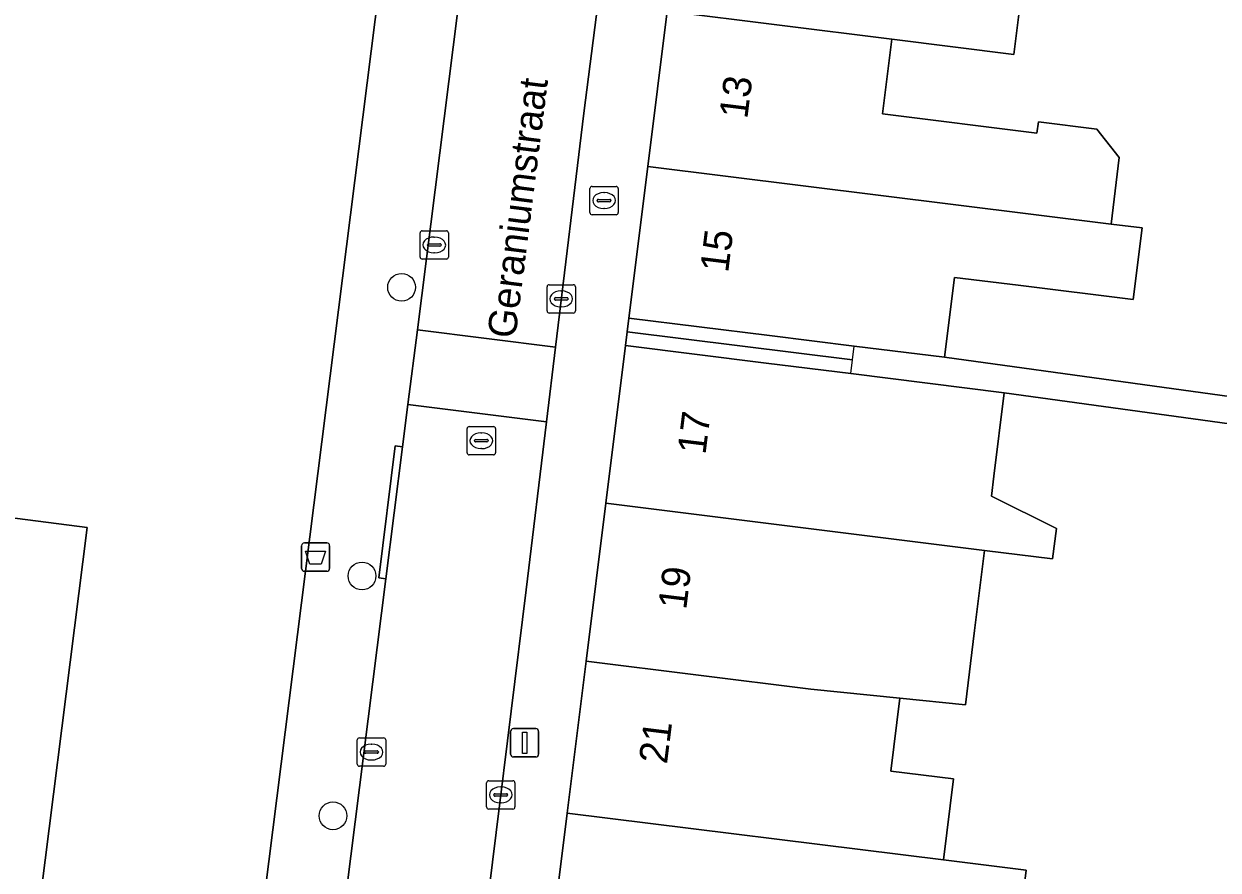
# Model space of a CAD drawing. Extents: x 161692 to 162379, y 380760 to 381678.
# Drawn here: x 162207.17 to 162249.27, y 381286.89 to 381316.74 of the extents above; entities that cross this region are included whole.
import ezdxf

# ---------------------------------------------------------------- set-up
doc = ezdxf.new("R2010")
doc.units = 0
for name, color, linetype in [('IMGEO_Afvalbak', 7, 'Continuous'), ('IMGEO_Boom', 7, 'Continuous'), ('IMGEO_Brandkraan', 7, 'Continuous'), ('IMGEO_Erf', 7, 'Continuous'), ('IMGEO_Kolk', 7, 'Continuous'), ('IMGEO_Lichtmast', 7, 'Continuous'), ('IMGEO_Openbare_ruimte_label', 7, 'Continuous'), ('IMGEO_Pand', 7, 'Continuous'), ('IMGEO_Pand_nummerreeks', 7, 'Continuous'), ('IMGEO_Pand_overbouw', 7, 'Continuous'), ('IMGEO_Rijbaan_lokaal_open', 7, 'Continuous'), ('IMGEO_Rioolput', 7, 'Continuous'), ('IMGEO_Voetpad_open', 7, 'Continuous')]:
    doc.layers.add(name, color=color, linetype=linetype)

msp = doc.modelspace()

# ---------------------------------------------------------------- linework, layer by layer
at = {"layer": 'IMGEO_Afvalbak'}
for p, q in [((162216.959, 381297.534), (162216.959, 381298.334)), ((162216.959, 381298.334), (162216.959, 381297.534)), ((162217.059, 381298.434), (162217.849, 381298.434)), ((162217.849, 381298.434), (162217.059, 381298.434)), ((162217.949, 381298.334), (162217.949, 381297.534)), ((162217.949, 381297.534), (162217.949, 381298.334)), ((162217.849, 381297.434), (162217.059, 381297.434)), ((162217.059, 381297.434), (162217.849, 381297.434))]:
    msp.add_line(p, q, dxfattribs=at)
msp.add_lwpolyline([(162217.102, 381298.148), (162217.806, 381298.148), (162217.657, 381297.678), (162217.251, 381297.678), (162217.102, 381298.148)], dxfattribs=at)
for centre, start, end in [((162217.059, 381298.334), 90, 180), ((162217.059, 381298.334), 90, 180), ((162217.849, 381298.334), 0, 90), ((162217.849, 381298.334), 360, 90), ((162217.059, 381297.534), 180, 270), ((162217.059, 381297.534), 180, 270), ((162217.849, 381297.534), 270, 0), ((162217.849, 381297.534), 270, 0)]:
    msp.add_arc(centre, 0.1, start, end, dxfattribs=at)
at = {"layer": 'IMGEO_Boom'}
for centre in [(162220.485, 381307.45), (162219.093, 381297.268), (162218.067, 381288.807)]:
    msp.add_circle(centre, 0.489, dxfattribs=at)
at = {"layer": 'IMGEO_Brandkraan'}
for p, q in [((162227.125, 381310.083), (162227.125, 381310.935)), ((162227.2, 381311.009), (162228.052, 381311.009)), ((162228.126, 381310.935), (162228.126, 381310.083)), ((162227.384, 381310.503), (162227.384, 381310.515)), ((162227.427, 381310.552), (162227.825, 381310.552)), ((162227.613, 381310.789), (162227.638, 381310.789)), ((162227.868, 381310.515), (162227.868, 381310.503)), ((162227.822, 381310.466), (162227.424, 381310.466)), ((162227.636, 381310.229), (162227.611, 381310.229)), ((162228.052, 381310.009), (162227.2, 381310.009))]:
    msp.add_line(p, q, dxfattribs=at)
for points in [[(162227.125, 381310.083), (162227.125, 381310.935)], [(162227.2, 381311.009), (162228.052, 381311.009)], [(162228.126, 381310.935), (162228.126, 381310.083)], [(162228.052, 381310.009), (162227.2, 381310.009)]]:
    msp.add_lwpolyline(points, dxfattribs=at)
for centre, radius, start, end in [((162227.202, 381310.933), 0.0765, 91.552, 178.448), ((162227.202, 381310.933), 0.0765, 91.552, 178.448), ((162228.05, 381310.933), 0.0765, 1.552, 88.448), ((162228.05, 381310.933), 0.0765, 1.552, 88.448), ((162227.424, 381310.512), 0.0403, 85.8775, 175.7526), ((162227.421, 381310.502), 0.0366, 178.938, 274.7102), ((162227.825, 381310.509), 0.043, 264.8664, 352.4533), ((162227.829, 381310.514), 0.0386, 1.7309, 96.639), ((162227.202, 381310.085), 0.0765, 181.552, 268.448), ((162227.202, 381310.085), 0.0765, 181.552, 268.448), ((162228.05, 381310.085), 0.0765, 271.552, 358.448), ((162228.05, 381310.085), 0.0765, 271.552, 358.448)]:
    msp.add_arc(centre, radius, start, end, dxfattribs=at)
for centre, major_axis, ratio, start_param, end_param in [((162227.612, 381310.509), (-0.387, 0.002), 0.722429, 4.712389, 7.853982), ((162227.637, 381310.509), (-0.39, 0.002), 0.717154, 1.570796, 4.712389)]:
    msp.add_ellipse(centre, major_axis=major_axis, ratio=ratio, start_param=start_param, end_param=end_param, dxfattribs=at)
at = {"layer": 'IMGEO_Erf'}
for points in [[(162125.043, 381242.752), (162208.878, 381232.259), (162227.066, 381376.397)], [(162242.396, 381318.311), (162242.067, 381315.664), (162237.767, 381316.199), (162237.44, 381313.57), (162242.886, 381312.892), (162242.935, 381313.289), (162244.992, 381313.033), (162245.79, 381312.032), (162245.498, 381309.679), (162246.595, 381309.543), (162246.28, 381307.016), (162242.218, 381307.522), (162239.982, 381307.801), (162239.631, 381304.981), (162259.547, 381302.233), (162260.23, 381307.853), (162265.026, 381307.247), (162265.182, 381308.528), (162260.386, 381309.134), (162260.895, 381313.321), (162261.495, 381318.25)], [(162260.78, 381301.109), (162241.734, 381303.732), (162241.367, 381300.788), (162241.279, 381300.08), (162243.572, 381298.944), (162243.439, 381297.871), (162241.041, 381298.169), (162240.689, 381295.343), (162240.363, 381292.723), (162238.051, 381292.957), (162237.731, 381290.388), (162239.949, 381290.112), (162239.593, 381287.252), (162242.501, 381286.89), (162242.172, 381284.247), (162239.264, 381284.609), (162233.837, 381285.284), (162233.496, 381282.545), (162256.921, 381279.617)]]:
    msp.add_lwpolyline(points, dxfattribs=at)
msp.add_lwpolyline([(162189.386, 381296.356), (162189.993, 381301.484), (162199.379, 381300.274), (162209.398, 381298.982), (162207.327, 381282.496), (162207.853, 381282.43), (162207.361, 381278.603), (162206.835, 381278.67), (162204.775, 381262.327), (162194.506, 381263.648), (162194.478, 381263.412), (162189.248, 381264.032), (162191.071, 381279.491), (162193.294, 381279.228), (162192.505, 381280.228), (162193.037, 381284.738), (162193.601, 381285.184), (162188.14, 381285.829)], close=True, dxfattribs=at)
at = {"layer": 'IMGEO_Kolk'}
for p, q in [((162221.139, 381308.516), (162221.139, 381309.368)), ((162221.214, 381309.442), (162222.066, 381309.442)), ((162221.627, 381309.222), (162221.652, 381309.222)), ((162222.14, 381309.368), (162222.14, 381308.516)), ((162221.398, 381308.936), (162221.398, 381308.948)), ((162221.836, 381308.899), (162221.438, 381308.899)), ((162221.441, 381308.985), (162221.839, 381308.985)), ((162221.882, 381308.948), (162221.882, 381308.936)), ((162222.066, 381308.442), (162221.214, 381308.442)), ((162221.65, 381308.662), (162221.625, 381308.662)), ((162225.689, 381307.541), (162226.541, 381307.541)), ((162225.614, 381306.615), (162225.614, 381307.467)), ((162226.102, 381307.321), (162226.127, 381307.321)), ((162226.615, 381307.467), (162226.615, 381306.615)), ((162225.873, 381307.035), (162225.873, 381307.047)), ((162226.311, 381306.998), (162225.913, 381306.998)), ((162225.916, 381307.084), (162226.314, 381307.084)), ((162226.125, 381306.761), (162226.1, 381306.761)), ((162226.357, 381307.047), (162226.357, 381307.035)), ((162226.541, 381306.541), (162225.689, 381306.541)), ((162219, 381291.556), (162219.852, 381291.556)), ((162218.925, 381290.63), (162218.925, 381291.482)), ((162219.413, 381291.336), (162219.438, 381291.336)), ((162219.926, 381291.482), (162219.926, 381290.63)), ((162219.184, 381291.05), (162219.184, 381291.062)), ((162219.622, 381291.013), (162219.224, 381291.013)), ((162219.227, 381291.099), (162219.625, 381291.099)), ((162219.436, 381290.776), (162219.411, 381290.776)), ((162219.668, 381291.062), (162219.668, 381291.05)), ((162219.852, 381290.556), (162219, 381290.556)), ((162223.483, 381289.119), (162223.483, 381289.971)), ((162223.558, 381290.045), (162224.41, 381290.045)), ((162224.484, 381289.971), (162224.484, 381289.119)), ((162223.742, 381289.539), (162223.742, 381289.551)), ((162224.18, 381289.502), (162223.782, 381289.502)), ((162223.785, 381289.588), (162224.183, 381289.588)), ((162223.971, 381289.825), (162223.996, 381289.825)), ((162224.226, 381289.551), (162224.226, 381289.539)), ((162224.41, 381289.045), (162223.558, 381289.045)), ((162223.994, 381289.265), (162223.969, 381289.265))]:
    msp.add_line(p, q, dxfattribs=at)
for points in [[(162221.139, 381308.516), (162221.139, 381309.368)], [(162221.214, 381309.442), (162222.066, 381309.442)], [(162222.14, 381309.368), (162222.14, 381308.516)], [(162222.066, 381308.442), (162221.214, 381308.442)], [(162225.689, 381307.541), (162226.541, 381307.541)], [(162225.614, 381306.615), (162225.614, 381307.467)], [(162226.615, 381307.467), (162226.615, 381306.615)], [(162226.541, 381306.541), (162225.689, 381306.541)], [(162219, 381291.556), (162219.852, 381291.556)], [(162218.925, 381290.63), (162218.925, 381291.482)], [(162219.926, 381291.482), (162219.926, 381290.63)], [(162219.852, 381290.556), (162219, 381290.556)], [(162223.483, 381289.119), (162223.483, 381289.971)], [(162223.558, 381290.045), (162224.41, 381290.045)], [(162224.484, 381289.971), (162224.484, 381289.119)], [(162224.41, 381289.045), (162223.558, 381289.045)]]:
    msp.add_lwpolyline(points, dxfattribs=at)
for centre, radius, start, end in [((162221.216, 381309.366), 0.0765, 91.552, 178.448), ((162221.216, 381309.366), 0.0765, 91.552, 178.448), ((162222.064, 381309.366), 0.0765, 1.552, 88.448), ((162222.064, 381309.366), 0.0765, 1.552, 88.448), ((162221.438, 381308.945), 0.0403, 85.8775, 175.7526), ((162221.435, 381308.935), 0.0366, 178.938, 274.7102), ((162221.839, 381308.942), 0.043, 264.8664, 352.4533), ((162221.843, 381308.947), 0.0386, 1.7309, 96.639), ((162221.216, 381308.518), 0.0765, 181.552, 268.448), ((162221.216, 381308.518), 0.0765, 181.552, 268.448), ((162222.064, 381308.518), 0.0765, 271.552, 358.448), ((162222.064, 381308.518), 0.0765, 271.552, 358.448), ((162225.691, 381307.465), 0.0765, 91.552, 178.448), ((162225.691, 381307.465), 0.0765, 91.552, 178.448), ((162226.539, 381307.465), 0.0765, 1.552, 88.448), ((162226.539, 381307.465), 0.0765, 1.552, 88.448), ((162225.913, 381307.044), 0.0403, 85.8775, 175.7526), ((162225.91, 381307.034), 0.0366, 178.938, 274.7102), ((162226.314, 381307.041), 0.043, 264.8664, 352.4533), ((162226.318, 381307.046), 0.0386, 1.7309, 96.639), ((162225.691, 381306.617), 0.0765, 181.552, 268.448), ((162225.691, 381306.617), 0.0765, 181.552, 268.448), ((162226.539, 381306.617), 0.0765, 271.552, 358.448), ((162226.539, 381306.617), 0.0765, 271.552, 358.448), ((162219.002, 381291.48), 0.0765, 91.552, 178.448), ((162219.002, 381291.48), 0.0765, 91.552, 178.448), ((162219.85, 381291.48), 0.0765, 1.552, 88.448), ((162219.85, 381291.48), 0.0765, 1.552, 88.448), ((162219.224, 381291.059), 0.0403, 85.8775, 175.7526), ((162219.221, 381291.049), 0.0366, 178.938, 274.7102), ((162219.625, 381291.056), 0.043, 264.8664, 352.4533), ((162219.629, 381291.061), 0.0386, 1.7309, 96.639), ((162219.002, 381290.632), 0.0765, 181.552, 268.448), ((162219.002, 381290.632), 0.0765, 181.552, 268.448), ((162219.85, 381290.632), 0.0765, 271.552, 358.448), ((162219.85, 381290.632), 0.0765, 271.552, 358.448), ((162223.56, 381289.969), 0.0765, 91.552, 178.448), ((162223.56, 381289.969), 0.0765, 91.552, 178.448), ((162224.408, 381289.969), 0.0765, 1.552, 88.448), ((162224.408, 381289.969), 0.0765, 1.552, 88.448), ((162223.782, 381289.548), 0.0403, 85.8775, 175.7526), ((162223.779, 381289.538), 0.0366, 178.938, 274.7102), ((162224.183, 381289.545), 0.043, 264.8664, 352.4533), ((162224.187, 381289.55), 0.0386, 1.7309, 96.639), ((162223.56, 381289.121), 0.0765, 181.552, 268.448), ((162223.56, 381289.121), 0.0765, 181.552, 268.448), ((162224.408, 381289.121), 0.0765, 271.552, 358.448), ((162224.408, 381289.121), 0.0765, 271.552, 358.448)]:
    msp.add_arc(centre, radius, start, end, dxfattribs=at)
for centre, major_axis, ratio, start_param, end_param in [((162221.626, 381308.942), (-0.387, 0.002), 0.722429, 4.712389, 7.853982), ((162221.651, 381308.942), (-0.39, 0.002), 0.717154, 1.570796, 4.712389), ((162226.101, 381307.041), (-0.387, 0.002), 0.722429, 4.712389, 7.853982), ((162226.126, 381307.041), (-0.39, 0.002), 0.717154, 1.570796, 4.712389), ((162219.412, 381291.056), (-0.387, 0.002), 0.722429, 4.712389, 7.853982), ((162219.437, 381291.056), (-0.39, 0.002), 0.717154, 1.570796, 4.712389), ((162223.97, 381289.545), (-0.387, 0.002), 0.722429, 4.712389, 7.853982), ((162223.995, 381289.545), (-0.39, 0.002), 0.717154, 1.570796, 4.712389)]:
    msp.add_ellipse(centre, major_axis=major_axis, ratio=ratio, start_param=start_param, end_param=end_param, dxfattribs=at)
at = {"layer": 'IMGEO_Lichtmast'}
for p, q in [((162224.329, 381290.982), (162224.329, 381291.782)), ((162224.329, 381291.782), (162224.329, 381290.982)), ((162224.429, 381291.882), (162225.219, 381291.882)), ((162225.219, 381291.882), (162224.429, 381291.882)), ((162225.319, 381291.782), (162225.319, 381290.982)), ((162225.319, 381290.982), (162225.319, 381291.782)), ((162225.219, 381290.882), (162224.429, 381290.882)), ((162224.429, 381290.882), (162225.219, 381290.882))]:
    msp.add_line(p, q, dxfattribs=at)
msp.add_lwpolyline([(162224.749, 381291.757), (162224.899, 381291.757), (162224.899, 381291.007), (162224.749, 381291.007), (162224.749, 381291.757)], dxfattribs=at)
for centre, start, end in [((162224.429, 381291.782), 90, 180), ((162224.429, 381291.782), 90, 180), ((162225.219, 381291.782), 0, 90), ((162225.219, 381291.782), 360, 90), ((162224.429, 381290.982), 180, 270), ((162224.429, 381290.982), 180, 270), ((162225.219, 381290.982), 270, 0), ((162225.219, 381290.982), 270, 0)]:
    msp.add_arc(centre, 0.1, start, end, dxfattribs=at)
at = {"layer": 'IMGEO_Pand'}
for points in [[(162229.844, 381317.185), (162237.767, 381316.199), (162242.067, 381315.664), (162242.396, 381318.311), (162243.563, 381318.166), (162243.899, 381320.864), (162230.509, 381322.53)], [(162229.844, 381317.185), (162229.163, 381311.713), (162245.498, 381309.679), (162245.79, 381312.032), (162244.992, 381313.033), (162242.935, 381313.289), (162242.886, 381312.892), (162237.44, 381313.57), (162237.767, 381316.199)], [(162245.498, 381309.679), (162229.163, 381311.713), (162228.497, 381306.366), (162233.459, 381305.749), (162236.44, 381305.378), (162239.631, 381304.981), (162239.982, 381307.801), (162242.218, 381307.522), (162246.28, 381307.016), (162246.595, 381309.543)], [(162227.684, 381299.831), (162241.041, 381298.169), (162243.439, 381297.871), (162243.572, 381298.944), (162241.279, 381300.08), (162241.367, 381300.788), (162241.734, 381303.732), (162236.319, 381304.405), (162233.338, 381304.776), (162228.376, 381305.393)], [(162207.853, 381282.43), (162207.327, 381282.496), (162209.398, 381298.982), (162199.379, 381300.274), (162189.993, 381301.484), (162189.386, 381296.356), (162188.14, 381285.829), (162193.601, 381285.184), (162193.037, 381284.738), (162192.505, 381280.228), (162193.294, 381279.228), (162191.071, 381279.491), (162189.248, 381264.032), (162194.478, 381263.412), (162194.506, 381263.648), (162204.775, 381262.327), (162206.835, 381278.67), (162207.361, 381278.603)], [(162241.041, 381298.169), (162227.684, 381299.831), (162226.99, 381294.261), (162234.914, 381293.275), (162238.051, 381292.957), (162240.363, 381292.723), (162240.689, 381295.343)], [(162238.051, 381292.957), (162234.914, 381293.275), (162226.99, 381294.261), (162226.323, 381288.902), (162239.593, 381287.252), (162239.949, 381290.112), (162237.731, 381290.388)], [(162239.593, 381287.252), (162226.323, 381288.902), (162225.653, 381283.521), (162230.615, 381282.904), (162233.496, 381282.545), (162233.837, 381285.284), (162239.264, 381284.609), (162242.172, 381284.247), (162242.501, 381286.89)]]:
    msp.add_lwpolyline(points, close=True, dxfattribs=at)
at = {"layer": 'IMGEO_Pand_overbouw'}
for points in [[(162236.44, 381305.378), (162233.459, 381305.749), (162228.497, 381306.366), (162228.436, 381305.88), (162236.38, 381304.892)], [(162228.376, 381305.393), (162233.338, 381304.776), (162236.319, 381304.405), (162236.38, 381304.892), (162228.436, 381305.88)]]:
    msp.add_lwpolyline(points, close=True, dxfattribs=at)
at = {"layer": 'IMGEO_Rijbaan_lokaal_open'}
for points in [[(162225.909, 381305.338), (162226.907, 381313.592), (162229.586, 381334.472), (162232.253, 381355.981), (162232.768, 381360.155), (162227.963, 381360.749), (162221.044, 381305.944)], [(162225.909, 381305.338), (162221.044, 381305.944), (162220.712, 381303.315), (162225.59, 381302.707)], [(162218.713, 381249.124), (162218.845, 381250), (162218.917, 381250.478), (162219.97, 381257.305), (162220.819, 381263.929), (162222.239, 381275.382), (162224.873, 381296.775), (162225.59, 381302.707), (162220.712, 381303.315), (162220.524, 381301.827), (162219.936, 381297.171), (162214.677, 381255.516), (162213.96, 381249.837), (162213.942, 381249.694)]]:
    msp.add_lwpolyline(points, close=True, dxfattribs=at)
at = {"layer": 'IMGEO_Rioolput'}
for p, q in [((162222.872, 381302.539), (162223.724, 381302.539)), ((162222.797, 381301.613), (162222.797, 381302.465)), ((162223.099, 381302.082), (162223.497, 381302.082)), ((162223.285, 381302.319), (162223.31, 381302.319)), ((162223.798, 381302.465), (162223.798, 381301.613)), ((162223.056, 381302.033), (162223.056, 381302.045)), ((162223.494, 381301.996), (162223.096, 381301.996)), ((162223.308, 381301.759), (162223.283, 381301.759)), ((162223.54, 381302.045), (162223.54, 381302.033)), ((162223.724, 381301.539), (162222.872, 381301.539))]:
    msp.add_line(p, q, dxfattribs=at)
for points in [[(162222.872, 381302.539), (162223.724, 381302.539)], [(162222.797, 381301.613), (162222.797, 381302.465)], [(162223.798, 381302.465), (162223.798, 381301.613)], [(162223.724, 381301.539), (162222.872, 381301.539)]]:
    msp.add_lwpolyline(points, dxfattribs=at)
for centre, radius, start, end in [((162222.874, 381302.463), 0.0765, 91.552, 178.448), ((162222.874, 381302.463), 0.0765, 91.552, 178.448), ((162223.722, 381302.463), 0.0765, 1.552, 88.448), ((162223.722, 381302.463), 0.0765, 1.552, 88.448), ((162223.096, 381302.042), 0.0403, 85.8775, 175.7526), ((162223.501, 381302.044), 0.0386, 1.7309, 96.639), ((162223.093, 381302.032), 0.0366, 178.938, 274.7102), ((162223.497, 381302.039), 0.043, 264.8664, 352.4533), ((162222.874, 381301.615), 0.0765, 181.552, 268.448), ((162222.874, 381301.615), 0.0765, 181.552, 268.448), ((162223.722, 381301.615), 0.0765, 271.552, 358.448), ((162223.722, 381301.615), 0.0765, 271.552, 358.448)]:
    msp.add_arc(centre, radius, start, end, dxfattribs=at)
for centre, major_axis, ratio, start_param, end_param in [((162223.284, 381302.039), (-0.387, 0.002), 0.722429, 4.712389, 7.853982), ((162223.309, 381302.039), (-0.39, 0.002), 0.717154, 1.570796, 4.712389)]:
    msp.add_ellipse(centre, major_axis=major_axis, ratio=ratio, start_param=start_param, end_param=end_param, dxfattribs=at)
at = {"layer": 'IMGEO_Voetpad_open'}
for points in [[(162229.21, 381376.71), (162227.307, 381376.913), (162227.235, 381376.39), (162227.066, 381376.397), (162208.878, 381232.259), (162213.777, 381232.866), (162213.989, 381234.222)], [(162212.487, 381237.729), (162212.525, 381237.964), (162212.802, 381240.212), (162213.607, 381247.038), (162213.942, 381249.694), (162213.96, 381249.837), (162213.552, 381249.89), (162213.566, 381250), (162214.293, 381255.566), (162214.677, 381255.516), (162219.936, 381297.171), (162219.687, 381297.204), (162220.263, 381301.861), (162220.524, 381301.827), (162220.712, 381303.315), (162221.044, 381305.944), (162227.963, 381360.749), (162228.295, 381363.379), (162229.539, 381372.857), (162229.678, 381373.851)], [(162229.586, 381334.472), (162226.907, 381313.592), (162225.909, 381305.338), (162225.59, 381302.707), (162224.873, 381296.775), (162222.239, 381275.382), (162220.819, 381263.929), (162219.97, 381257.305)], [(162222.099, 381255.433), (162222.786, 381260.949), (162223.453, 381266.309), (162224.12, 381271.667), (162224.776, 381276.939), (162225.465, 381282.473), (162225.653, 381283.521), (162226.323, 381288.902), (162226.99, 381294.261), (162227.684, 381299.831), (162228.376, 381305.393), (162228.436, 381305.88), (162228.497, 381306.366), (162229.163, 381311.713), (162229.844, 381317.185)], [(162259.547, 381302.233), (162239.631, 381304.981), (162236.44, 381305.378), (162233.459, 381305.749), (162228.497, 381306.366), (162228.436, 381305.88), (162228.376, 381305.393), (162233.338, 381304.776), (162236.319, 381304.405), (162241.734, 381303.732), (162260.78, 381301.109)]]:
    msp.add_lwpolyline(points, dxfattribs=at)
msp.add_lwpolyline([(162220.524, 381301.827), (162220.263, 381301.861), (162219.687, 381297.204), (162219.936, 381297.171)], close=True, dxfattribs=at)

# ---------------------------------------------------------------- texts
at = {"layer": 'IMGEO_Openbare_ruimte_label'}
msp.add_text('Geraniumstraat', height=1, rotation=82.8181, dxfattribs=at).set_placement((162224.495, 381305.615))
at = {"layer": 'IMGEO_Pand_nummerreeks'}
for s, rotation, p in [('13', 82.9049, (162232.673, 381313.366)), ('15', 82.9049, (162231.998, 381307.943)), ('17', 82.9034, (162231.199, 381301.525)), ('19', 82.9013, (162230.519, 381296.056)), ('21', 82.9013, (162229.841, 381290.61))]:
    msp.add_text(s, height=1, rotation=rotation, dxfattribs=at).set_placement(p)

doc.saveas('drawing.dxf')
